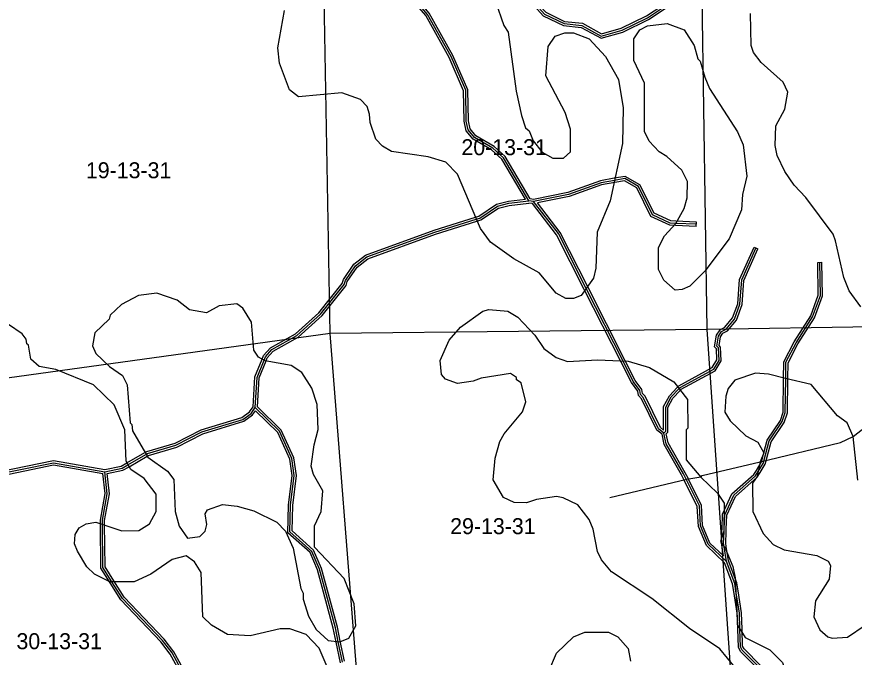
# Model space of a CAD drawing. Extents: x 457167 to 656239, y 1787309 to 1969297.
# Drawn here: x 587049 to 598851, y 1820254 to 1829281 of the extents above; entities that cross this region are included whole.
import ezdxf

# ---------------------------------------------------------------- set-up
doc = ezdxf.new("R2010")
doc.units = 0
for name, color, linetype in [('Level 1', 7, 'Continuous'), ('Level 2', 7, 'Continuous'), ('Level 31', 7, 'Continuous'), ('Level 32', 7, 'Continuous'), ('Level 5', 7, 'Continuous'), ('Level 7', 7, 'Continuous')]:
    doc.layers.add(name, color=color, linetype=linetype)

msp = doc.modelspace()

# ---------------------------------------------------------------- linework, layer by layer
at = {"layer": 'Level 1'}
for p, q in [((596695.806, 1830155.9), (596772.804, 1824873.337)), ((591467.941, 1824818.85), (591368.885, 1830091.487)), ((602079.82, 1824959.889), (596772.804, 1824873.337)), ((591467.941, 1824818.85), (586400.131, 1824117.811)), ((596772.804, 1824873.337), (591467.941, 1824818.85)), ((591885.006, 1819514.722), (591467.941, 1824818.85)), ((596772.804, 1824873.337), (597139.975, 1819597.497))]:
    msp.add_line(p, q, dxfattribs=at)
at = {"layer": 'Level 31'}
msp.add_line((594332.679, 1826676.922), (594266.112, 1826685.032), dxfattribs=at)
for points in [[(592645.025, 1829547.317), (593702.391, 1829624.436), (593870.6, 1829636.882), (594228.818, 1829553.014), (594320.475, 1829502.682), (594486.769, 1829319.138), (594761.769, 1829185.233), (595011.785, 1829159.732), (595286.761, 1829009.467), (595578.682, 1829092.262), (595937.327, 1829266.949), (596162.777, 1829416.399), (596204.322, 1829499.966), (596179.757, 1829674.911), (596121.666, 1829800.091), (596139.636, 1830675.311), (596206.423, 1830808.656), (596258.111, 1830862.025)], [(594266.112, 1826685.032), (593908.424, 1827294.339), (593758.606, 1827428.039), (593500.506, 1827578.286), (593408.944, 1827686.801), (593383.988, 1827811.931), (593376.435, 1828245.386), (593168.905, 1828720.996), (592836.39, 1829313.543), (592645.025, 1829547.317)], [(596624.562, 1826356.473), (596335.324, 1826369.663), (596257.918, 1826373.424), (596008.031, 1826490.55), (595808.619, 1826891.225), (595617.02, 1826999.896), (595471.715, 1826974.678), (595283.391, 1826941.896), (594824.706, 1826776.107), (594332.679, 1826676.922)], [(590409.852, 1823773.536), (590435.77, 1824198.933), (590533.685, 1824442.39), (590552.884, 1824490.355), (590644.811, 1824590.191), (590995.282, 1824789.571), (591329.039, 1825089.344), (591663.309, 1825505.48), (591679.976, 1825563.995), (591822.101, 1825772.106), (591980.646, 1825896.92), (592939.819, 1826245.453), (593525.02, 1826429.187), (593573.786, 1826444.377), (593824.139, 1826610.862), (593982.535, 1826652.415), (594266.112, 1826685.032)], [(596169.701, 1823414.381), (596094.926, 1823472.681), (595878.678, 1823914.834), (595837.329, 1823956.718), (595828.821, 1824014.912), (595737.59, 1824140.147), (595592.46, 1824426.92), (595074.205, 1825451.008), (594682.041, 1826226.176), (594332.679, 1826676.922)], [(596169.701, 1823414.381), (596194.911, 1823439.43), (596195.459, 1823781.236), (596270.555, 1823922.566), (596377.144, 1824035.846), (596395.973, 1824055.816), (596871.396, 1824313.595), (596946.781, 1824438.561), (596938.774, 1824613.479), (596913.646, 1824638.609), (596939.039, 1824780.382), (596980.559, 1824846.86), (597047.514, 1824880.207), (597164.337, 1825021.472), (597239.851, 1825230.074), (597265.24, 1825571.842), (597466.011, 1826021.693)], [(597577.578, 1823017.608), (597653.534, 1823303.662), (597837.154, 1823578.276), (597879.084, 1823703.296), (597885.558, 1824177.091), (597888.791, 1824411.988), (598030.67, 1824686.666), (598264.759, 1825053.201), (598373.54, 1825353.023), (598365.979, 1825819.93)], [(588291.176, 1822868.269), (588533.082, 1822918.01), (588616.322, 1822966.221), (588869.872, 1823113.031), (588891.878, 1823125.718), (589291.924, 1823241.722), (589659.285, 1823433.06), (590234.654, 1823607.306), (590351.404, 1823690.371), (590409.852, 1823773.536)], [(591638.198, 1820187.135), (591579.428, 1820473.046), (591538.668, 1820670.565), (591315.157, 1821496.383), (591206.946, 1821746.746), (590899.016, 1822022.184), (590907.955, 1822397.43), (590958.701, 1822814.056), (590925.671, 1823055.925), (590751.115, 1823439.492), (590409.852, 1823773.536)], [(596486.284, 1822753.529), (596444.046, 1822838.685), (596202.913, 1823264.15), (596169.701, 1823414.381)], [(586381.83, 1822704.526), (586632.116, 1822804.419), (587565.96, 1822994.683), (588291.176, 1822868.269)], [(597050.614, 1821603.938), (597017.805, 1821809.802), (597009.286, 1821862.541), (597016.232, 1822024.343), (597017.886, 1822062.521), (597026.486, 1822262.501), (597152.131, 1822537.566), (597460.968, 1822811.981), (597498.339, 1822872.283), (597569.565, 1822987.076), (597577.578, 1823017.608)], [(591298.28, 1816359.845), (591131.902, 1816519.766), (590707.318, 1816804.136), (590324.355, 1817196.433), (590149.978, 1817513.459), (589702.545, 1819273.108), (589486.6, 1819857.111), (589237.301, 1820316.09), (589104.433, 1820491.231), (588538.365, 1821083.873), (588390.633, 1821317.588), (588263.871, 1821517.813), (588257.334, 1822128.353), (588256.799, 1822184.716), (588324.069, 1822559.855), (588291.176, 1822868.269)], [(597050.614, 1821603.938), (596792.608, 1821846.158), (596684.694, 1822104.868), (596668.259, 1822388.158), (596486.284, 1822753.529)], [(598545.097, 1817813.456), (598545.335, 1817967.17), (598545.681, 1818191.889), (598246.004, 1818501.071), (598087.798, 1818601.313), (597921.425, 1818776.476), (597738.571, 1819210.202), (597738.676, 1819277.11), (597713.862, 1819302.238), (597639.383, 1819760.522), (597506.761, 1820119.264), (597273.581, 1820353.079), (597248.808, 1820403.298), (597240.276, 1820650.213), (597232.67, 1820878.218), (597184.088, 1821185.558), (597166.737, 1821295.401), (597050.614, 1821603.938)]]:
    msp.add_lwpolyline(points, dxfattribs=at)
at = {"layer": 'Level 32'}
for p, q in [((594331.498, 1826707.287), (594284.47, 1826713.017)), ((594316.631, 1826648.655), (594266.011, 1826654.822)), ((596623.196, 1826326.503), (596625.929, 1826386.442)), ((597438.616, 1826033.921), (597493.406, 1826009.466)), ((598335.983, 1825819.444), (598395.975, 1825820.416))]:
    msp.add_line(p, q, dxfattribs=at)
for points in [[(592649.039, 1829577.69), (593700.193, 1829654.356), (593872.966, 1829667.141), (594239.657, 1829581.288), (594339.327, 1829526.556), (594505.111, 1829343.575), (594770.113, 1829214.538), (595020.856, 1829188.963), (595290.38, 1829041.678), (595567.937, 1829120.399), (595922.406, 1829293.051), (596139.495, 1829436.96), (596173.321, 1829504.999), (596150.668, 1829666.326), (596091.529, 1829793.763), (596109.781, 1830682.695), (596181.665, 1830826.214), (596213.419, 1830859.001)], [(592704.846, 1829521.6), (593704.589, 1829594.516), (593868.233, 1829606.624), (594217.98, 1829524.741), (594301.622, 1829478.808), (594468.426, 1829294.702), (594753.426, 1829155.928), (595002.714, 1829130.501), (595283.142, 1828977.257), (595589.428, 1829064.126), (595952.249, 1829240.847), (596186.059, 1829395.839), (596235.323, 1829494.934), (596208.846, 1829683.496), (596151.802, 1829806.421), (596169.491, 1830667.928), (596231.182, 1830791.096), (596279.661, 1830841.153)], [(594216.919, 1826709.571), (593884.935, 1827275.09), (593740.892, 1827403.637), (593480.926, 1827554.971), (593381.034, 1827673.358), (593354.04, 1827808.71), (593346.544, 1828238.876), (593142.007, 1828707.623), (592811.512, 1829296.571), (592627.162, 1829521.775)], [(594284.47, 1826713.018), (593931.912, 1827313.587), (593776.319, 1827452.441), (593520.086, 1827601.602), (593436.854, 1827700.244), (593413.937, 1827815.151), (593406.326, 1828251.896), (593195.801, 1828734.369), (592861.267, 1829330.514), (592704.846, 1829521.6)], [(596625.929, 1826386.442), (596336.736, 1826399.631), (596265.289, 1826403.102), (596030.23, 1826513.277), (595831.393, 1826912.797), (595622.476, 1827031.291), (595466.576, 1827004.236), (595275.661, 1826971.001), (594816.6, 1826805.076), (594331.498, 1826707.288)], [(596623.196, 1826326.503), (596333.913, 1826339.696), (596250.548, 1826343.746), (595985.831, 1826467.823), (595785.846, 1826869.651), (595611.564, 1826968.5), (595476.852, 1826945.121), (595291.121, 1826912.789), (594832.814, 1826747.137), (594386.021, 1826657.071)], [(590380.425, 1823783.837), (590406.121, 1824205.614), (590505.842, 1824453.561), (590527.081, 1824506.621), (590625.911, 1824613.953), (590977.639, 1824814.049), (591307.178, 1825110.033), (591636.119, 1825519.536), (591652.456, 1825576.894), (591799.924, 1825792.83), (591965.873, 1825923.472), (592930.198, 1826273.876), (593516.065, 1826457.82), (593560.756, 1826471.741), (593811.69, 1826638.611), (593976.986, 1826681.976), (594216.918, 1826709.571)], [(590440.631, 1823785.39), (590465.419, 1824192.252), (590561.528, 1824431.218), (590578.688, 1824474.089), (590663.712, 1824566.427), (591012.925, 1824765.092), (591350.9, 1825068.655), (591690.5, 1825491.423), (591707.496, 1825551.096), (591844.276, 1825751.384), (591995.419, 1825870.368), (592949.44, 1826217.029), (593533.974, 1826400.554), (593586.815, 1826417.014), (593836.587, 1826583.112), (593988.084, 1826622.855), (594266.011, 1826654.821)], [(596142.739, 1823397.36), (596071.019, 1823453.28), (595853.883, 1823897.248), (595809.068, 1823942.643), (595800.209, 1824003.239), (595711.915, 1824124.441), (595565.692, 1824413.373), (595047.436, 1825437.464), (594656.567, 1826210.068), (594316.631, 1826648.655)], [(596164.937, 1823456.135), (596118.834, 1823492.082), (595903.473, 1823932.421), (595865.591, 1823970.793), (595857.434, 1824026.586), (595763.264, 1824155.854), (595619.228, 1824440.466), (595100.973, 1825464.553), (594707.513, 1826242.282), (594386.021, 1826657.071)], [(596164.937, 1823456.135), (596165.471, 1823788.736), (596245.949, 1823940.196), (596355.306, 1824056.416), (596377.446, 1824079.896), (596849.922, 1824336.078), (596916.396, 1824446.272), (596909.337, 1824600.49), (596881.353, 1824628.476), (596910.528, 1824791.367), (596959.601, 1824869.938), (597028.448, 1824904.226), (597137.901, 1825036.58), (597210.24, 1825236.409), (597235.71, 1825579.287), (597438.616, 1826033.921)], [(596202.557, 1823404.736), (596224.891, 1823426.927), (596225.448, 1823773.738), (596295.16, 1823904.937), (596398.982, 1824015.276), (596414.501, 1824031.736), (596892.868, 1824291.111), (596977.165, 1824430.851), (596968.211, 1824626.467), (596945.939, 1824648.741), (596967.549, 1824769.397), (597001.517, 1824823.782), (597066.58, 1824856.188), (597190.775, 1825006.366), (597269.464, 1825223.739), (597294.769, 1825564.397), (597493.406, 1826009.466)], [(597548.583, 1823025.307), (597625.819, 1823316.187), (597809.986, 1823591.617), (597849.151, 1823708.393), (597855.561, 1824177.502), (597858.891, 1824419.471), (598004.646, 1824701.656), (598237.69, 1825066.552), (598343.454, 1825358.061), (598335.983, 1825819.444)], [(597606.574, 1823009.909), (597681.248, 1823291.137), (597864.321, 1823564.933), (597909.017, 1823698.2), (597915.556, 1824176.679), (597918.692, 1824404.503), (598056.694, 1824671.677), (598291.829, 1825039.849), (598403.626, 1825347.986), (598395.975, 1825820.416)], [(588290.716, 1822898.802), (588522.265, 1822946.414), (588601.288, 1822992.182), (588854.863, 1823139.007), (588880.038, 1823153.521), (589280.707, 1823269.706), (589647.91, 1823460.961), (590221.261, 1823634.596), (590329.819, 1823711.831), (590380.426, 1823783.836)], [(591666.598, 1820197.969), (591608.812, 1820479.098), (591567.865, 1820677.522), (591343.551, 1821506.304), (591231.866, 1821764.706), (590929.337, 1822035.313), (590937.911, 1822395.253), (590988.951, 1822814.275), (590954.8, 1823064.345), (590776.101, 1823457.015), (590440.631, 1823785.39)], [(588323.896, 1822844.368), (588543.899, 1822889.606), (588631.357, 1822940.26), (588884.881, 1823087.055), (588903.718, 1823097.916), (589303.14, 1823213.739), (589670.661, 1823405.159), (590248.046, 1823580.016), (590372.99, 1823668.909), (590414.098, 1823727.401)], [(591609.797, 1820176.3), (591550.045, 1820466.995), (591509.471, 1820663.608), (591286.763, 1821486.461), (591182.026, 1821728.785), (590868.694, 1822009.056), (590877.997, 1822399.606), (590928.453, 1822813.836), (590896.543, 1823047.504), (590726.128, 1823421.969), (590414.098, 1823727.401)], [(596459.407, 1822740.198), (596417.538, 1822824.613), (596174.592, 1823253.276), (596142.738, 1823397.36)], [(596513.16, 1822766.859), (596470.554, 1822852.756), (596231.234, 1823275.023), (596202.558, 1823404.736)], [(586409.89, 1822748.026), (586623.493, 1822833.279), (587565.526, 1823025.212), (588290.716, 1822898.802)], [(586412.82, 1822684.591), (586640.741, 1822775.56), (587566.394, 1822964.155), (588263.744, 1822842.597)], [(597007.177, 1821685.866), (596988.184, 1821805.049), (596979.182, 1821860.774), (596986.26, 1822025.636), (596987.913, 1822063.815), (596996.766, 1822269.641), (597127.473, 1822555.789), (597437.771, 1822831.501), (597472.842, 1822888.093), (597541.693, 1822999.058), (597548.561, 1823025.224)], [(597079.761, 1821611.66), (597047.426, 1821814.555), (597039.39, 1821864.308), (597046.206, 1822023.051), (597047.859, 1822061.226), (597056.208, 1822255.362), (597176.791, 1822519.344), (597484.164, 1822792.459), (597523.835, 1822856.473), (597597.437, 1822975.095), (597606.596, 1823009.992)], [(591277.491, 1816338.216), (591113.016, 1816496.308), (590688.031, 1816780.946), (590300.036, 1817178.398), (590121.846, 1817502.356), (589673.858, 1819264.184), (589459.208, 1819844.686), (589212.026, 1820299.771), (589081.562, 1820471.742), (588514.605, 1821065.315), (588365.28, 1821301.55), (588233.964, 1821508.968), (588227.336, 1822128.05), (588226.774, 1822187.243), (588293.783, 1822560.933), (588263.743, 1822842.597)], [(591277.954, 1816420.994), (591150.789, 1816543.224), (590726.606, 1816827.325), (590348.673, 1817214.468), (590178.11, 1817524.562), (589731.231, 1819282.031), (589513.991, 1819869.536), (589262.578, 1820332.408), (589127.304, 1820510.721), (588562.125, 1821102.431), (588415.986, 1821333.627), (588293.778, 1821526.659), (588287.332, 1822128.656), (588286.825, 1822182.188), (588354.354, 1822558.776), (588323.896, 1822844.368)], [(597024.993, 1821586.841), (596767.392, 1821828.682), (596655.039, 1822098.031), (596638.666, 1822380.284), (596459.43, 1822740.154)], [(597007.177, 1821685.866), (596817.824, 1821863.635), (596714.348, 1822111.704), (596697.852, 1822396.031), (596513.137, 1822766.903)], [(598515.141, 1817842.883), (598515.334, 1817967.216), (598515.661, 1818179.756), (598226.94, 1818477.634), (598068.604, 1818577.959), (597895.906, 1818759.781), (597708.561, 1819204.16), (597708.656, 1819264.813), (597685.786, 1819287.973), (597610.237, 1819752.844), (597480.894, 1820102.717), (597248.857, 1820335.385), (597219.049, 1820395.813), (597210.292, 1820649.195), (597202.747, 1820875.366), (597154.456, 1821180.876), (597137.582, 1821287.696), (597024.993, 1821586.841)], [(598575.144, 1817844.039), (598575.335, 1817967.123), (598575.701, 1818204.023), (598265.068, 1818524.506), (598106.992, 1818624.666), (597946.945, 1818793.171), (597768.581, 1819216.246), (597768.695, 1819289.406), (597741.937, 1819316.503), (597668.529, 1819768.201), (597532.629, 1820135.811), (597298.305, 1820370.772), (597278.567, 1820410.784), (597270.258, 1820651.231), (597262.591, 1820881.071), (597213.721, 1821190.241), (597195.892, 1821303.104), (597079.761, 1821611.66)]]:
    msp.add_lwpolyline(points, dxfattribs=at)
at = {"layer": 'Level 5'}
for points in [[(598834.107, 1823365.636), (599292.96, 1823723.604), (599543.181, 1823840.047)], [(597524.927, 1823008.546), (598658.946, 1823282.465), (598834.107, 1823365.636)], [(596691.081, 1822792.689), (596707.781, 1822817.69), (597524.927, 1823008.546)], [(596691.081, 1822792.689), (596490.969, 1822759.568), (595406.97, 1822502.29)]]:
    msp.add_lwpolyline(points, dxfattribs=at)
at = {"layer": 'Level 7'}
for points in [[(593797.172, 1829498.171), (593913.486, 1829156.246), (593971.777, 1829064.486), (594087.564, 1828230.723), (594162.237, 1827888.868), (594220.43, 1827713.746), (594270.381, 1827671.996), (594328.602, 1827530.253), (594453.485, 1827371.731), (594603.436, 1827288.201), (594753.488, 1827288.041), (594853.618, 1827379.643), (594853.946, 1827696.418), (594779.184, 1827929.901), (594504.637, 1828447.048), (594538.404, 1828863.825), (594638.604, 1829005.447), (594772.016, 1829055.299), (594897.066, 1829055.169), (595113.74, 1828971.579), (595346.864, 1828721.256), (595529.938, 1828395.951), (595596.201, 1827995.706), (595587.345, 1827495.568), (595411.399, 1826687.105), (595227.551, 1826245.477), (595210.354, 1825736.999), (595176.845, 1825595.316), (595001.525, 1825353.762), (594893.124, 1825312.171), (594784.753, 1825312.301), (594651.431, 1825387.461), (594409.976, 1825671.155), (594051.741, 1825871.586), (593726.856, 1826105.369), (593585.373, 1826297.261), (593261.075, 1827064.531), (593094.511, 1827231.454), (592844.488, 1827306.734), (592327.742, 1827382.323), (592202.761, 1827457.473), (592111.159, 1827557.615), (592028.056, 1827791.098), (592019.856, 1827907.83), (591986.604, 1828016.241), (591895.032, 1828116.372), (591628.379, 1828208.332), (591019.763, 1828150.629), (590894.821, 1828250.801), (590753.496, 1828626.096), (590728.715, 1828842.869), (590820.961, 1829367.957)], [(598944.406, 1825191.146), (598777.902, 1825416.429), (598703.111, 1825608.231), (598586.926, 1826125.209), (598553.675, 1826216.941), (598170.767, 1826734.216), (598004.234, 1826909.439), (597871.051, 1827101.301), (597762.909, 1827326.514), (597738.057, 1827468.266), (597746.696, 1827743.361), (597871.966, 1827976.645), (597913.904, 1828218.339), (597847.382, 1828360.121), (597539.227, 1828635.544), (597430.985, 1828777.386), (597397.774, 1828877.456), (597389.891, 1829327.614)], [(594091.634, 1824195.961), (594008.333, 1824254.411), (593591.459, 1824188.148), (593483.058, 1824146.597), (593257.946, 1824113.486), (593091.285, 1824172.036), (593032.993, 1824238.757), (593016.521, 1824438.86), (593141.861, 1824722.165), (593300.441, 1824905.398), (593617.482, 1825130.113), (593700.873, 1825155.064), (593967.596, 1825129.755), (594109.218, 1825046.264), (594350.712, 1824795.911), (594475.555, 1824604.048), (594650.488, 1824478.807), (594808.81, 1824420.287), (595233.994, 1824444.839), (595667.448, 1824427.711), (595967.452, 1824335.681), (596309.047, 1824135.249), (596500.481, 1823884.966), (596508.394, 1823484.789), (596483.383, 1823459.819), (596482.926, 1823034.662), (596691.081, 1822792.689), (596691.081, 1822792.689)], [(591453.02, 1820055.606), (591311.626, 1820380.881), (591128.422, 1820572.813), (590895.11, 1820656.443), (590761.728, 1820656.572), (590336.475, 1820556.989), (590019.701, 1820573.988), (589794.788, 1820707.6), (589669.876, 1820824.441), (589645.521, 1821449.691), (589553.979, 1821599.842), (589437.337, 1821683.343), (589237.236, 1821633.521), (588936.905, 1821425.437), (588703.353, 1821317.325), (588361.57, 1821317.683), (588144.956, 1821426.284), (588036.685, 1821526.425), (587903.571, 1821751.668), (587861.981, 1821851.73), (587870.45, 1821985.111), (587928.899, 1822076.743), (588029, 1822135.005), (588162.411, 1822159.846), (588529.076, 1822034.445), (588770.828, 1822042.516), (588920.979, 1822134.058), (589012.878, 1822309.021), (589013.136, 1822550.775), (588846.633, 1822776.017), (588655.03, 1822901.289), (588588.478, 1823018.061), (588572.255, 1823459.887), (588422.561, 1823810.171), (588131.126, 1824093.935), (587597.828, 1824311.236), (587364.446, 1824353.176), (587247.834, 1824453.307), (587214.721, 1824653.41), (587189.711, 1824670.12), (587181.441, 1824736.841), (587123.19, 1824811.902), (586931.586, 1824945.513)], [(598834.107, 1823365.636), (598750.946, 1823557.47), (598617.663, 1823657.631), (598243.016, 1824099.846), (597884.622, 1824183.606), (597642.94, 1824242.216), (597459.577, 1824259.086), (597167.676, 1824159.342), (597075.876, 1824042.741), (597042.406, 1823934.398), (597025.507, 1823709.355), (597100.399, 1823584.203), (597325.252, 1823375.571), (597491.875, 1823283.711), (597575.076, 1823133.558), (597524.927, 1823008.546)], [(597171.744, 1820107.91), (596955.291, 1820374.903), (596530.434, 1820658.796), (595997.346, 1821084.5), (595430.897, 1821460.223), (595289.345, 1821627.106), (595231.124, 1821743.887), (595173.101, 1822060.721), (595114.869, 1822194.174), (594956.716, 1822402.746), (594748.403, 1822503.007), (594656.742, 1822519.777), (594373.27, 1822478.395), (594231.489, 1822428.504), (594056.427, 1822437.033), (593906.445, 1822503.894), (593765.021, 1822754.147), (593790.36, 1823062.551), (593857.279, 1823295.906), (593915.758, 1823404.207), (594174.509, 1823712.363), (594224.658, 1823854.046), (594158.256, 1824120.87), (594091.605, 1824162.62), (594091.634, 1824195.961)], [(598900.142, 1822748.687), (598834.107, 1823365.636)], [(597524.927, 1823008.546), (597483.018, 1822800.202), (597416.228, 1822708.571), (597424.141, 1822308.425), (597565.535, 1821999.821), (597707.087, 1821841.268), (597865.409, 1821766.078), (598323.804, 1821690.559), (598482.126, 1821607.038), (598515.407, 1821548.647), (598498.538, 1821356.944), (598306.449, 1821048.699), (598281.21, 1820823.655), (598364.382, 1820640.152), (598480.984, 1820539.991), (598539.305, 1820523.251), (598756.086, 1820539.692), (599006.338, 1820706.156)], [(596691.081, 1822792.689), (596924.264, 1822567.376), (597015.796, 1822425.565), (597015.369, 1822033.759), (596965.23, 1821883.766), (597031.821, 1821791.975), (597139.894, 1821533.451), (597173.076, 1821375.029), (597205.711, 1820708.089), (597313.912, 1820532.896), (597663.837, 1820357.476), (597838.711, 1820182.213), (597913.473, 1819932.06), (597887.976, 1819465.232), (597946.128, 1819273.43), (597996.089, 1819206.709), (598104.42, 1819181.569), (598296.191, 1819231.391), (598338.001, 1819331.392), (598413.021, 1819339.632), (598596.622, 1819514.496), (598971.974, 1819739.181)], [(594545.759, 1820060.668), (594654.388, 1820310.632), (594896.399, 1820543.817), (595054.86, 1820610.309), (595388.303, 1820609.98), (595521.626, 1820543.13), (595663.138, 1820376.277), (595696.33, 1820201.175)]]:
    msp.add_lwpolyline(points, dxfattribs=at)
for points in [[(596327.088, 1825427.379), (596168.825, 1825569.261), (596093.963, 1825719.382), (596094.291, 1826027.817), (596177.811, 1826194.45), (596336.401, 1826369.343), (596453.331, 1826577.627), (596495.18, 1826727.64), (596503.738, 1826961.063), (596420.576, 1827119.546), (596212.363, 1827311.477), (596104.061, 1827378.298), (595962.509, 1827528.52), (595895.947, 1827661.961), (595896.662, 1828345.542), (595746.968, 1828662.476), (595747.296, 1828970.921), (595830.786, 1829095.874), (595939.226, 1829154.095), (596214.35, 1829187.146), (596456.002, 1829095.216), (596597.496, 1828878.303), (596647.287, 1828686.511), (596680.598, 1828653.131), (596747.061, 1828427.987), (596813.582, 1828269.535), (597204.741, 1827660.557), (597287.903, 1827477.065), (597337.466, 1827035.208), (597278.818, 1826776.844), (597261.919, 1826560.101), (597086.431, 1826151.823), (596744.16, 1825693.685), (596535.52, 1825485.501), (596427.119, 1825435.579), (596327.088, 1825427.379)], [(591603.487, 1820472.293), (591728.599, 1820522.144), (591828.828, 1820697.107), (591804.146, 1821005.582), (591662.791, 1821364.207), (591246.464, 1821806.452), (591246.761, 1822106.556), (591338.681, 1822306.531), (591363.989, 1822598.275), (591230.866, 1822831.848), (591197.655, 1822948.59), (591239.633, 1823248.665), (591298.212, 1823465.348), (591281.929, 1823815.463), (591207.126, 1824048.986), (591065.643, 1824265.86), (590915.721, 1824366.051), (590548.987, 1824433.14), (590457.326, 1824483.251), (590390.764, 1824583.351), (590357.811, 1824975.197), (590232.998, 1825175.39), (590149.696, 1825233.851), (589899.575, 1825209.099), (589724.423, 1825109.257), (589482.701, 1825151.206), (589307.768, 1825284.748), (589024.464, 1825385.108), (588766.012, 1825352.027), (588524.101, 1825227.244), (588365.58, 1825077.351), (588348.841, 1825019.03), (588148.54, 1824827.496), (588115.001, 1824644.123), (588164.922, 1824535.722), (588356.466, 1824352.1), (588539.728, 1824226.859), (588606.29, 1824093.407), (588647.385, 1823559.859), (588672.356, 1823534.808), (588680.626, 1823443.117), (588896.981, 1823076.092), (589171.846, 1822875.721), (589263.417, 1822758.919), (589279.631, 1822308.722), (589337.763, 1822100.249), (589454.306, 1821933.397), (589629.367, 1821958.238), (589704.487, 1822033.17), (589729.596, 1822124.871), (589704.746, 1822274.923), (589738.155, 1822333.244), (589946.626, 1822408.076), (590155.009, 1822382.836), (590388.351, 1822315.886), (590713.306, 1822157.166), (590838.218, 1822031.994), (590946.331, 1821790.111), (591054.116, 1821223.112), (591087.357, 1821156.391), (591087.298, 1821073.021), (591162.061, 1820831.206), (591270.233, 1820647.675), (591436.796, 1820489.122), (591603.487, 1820472.293)]]:
    msp.add_lwpolyline(points, close=True, dxfattribs=at)

# ---------------------------------------------------------------- texts
at = {"layer": 'Level 2'}
for s, p in [('20-13-31', (593315.185, 1827330.541)), ('19-13-31', (588023.045, 1827005.371)), ('29-13-31', (593156.81, 1821989.451)), ('30-13-31', (587044.472, 1820368.368))]:
    msp.add_text(s, height=225, dxfattribs=at).set_placement(p)

doc.saveas('drawing.dxf')
